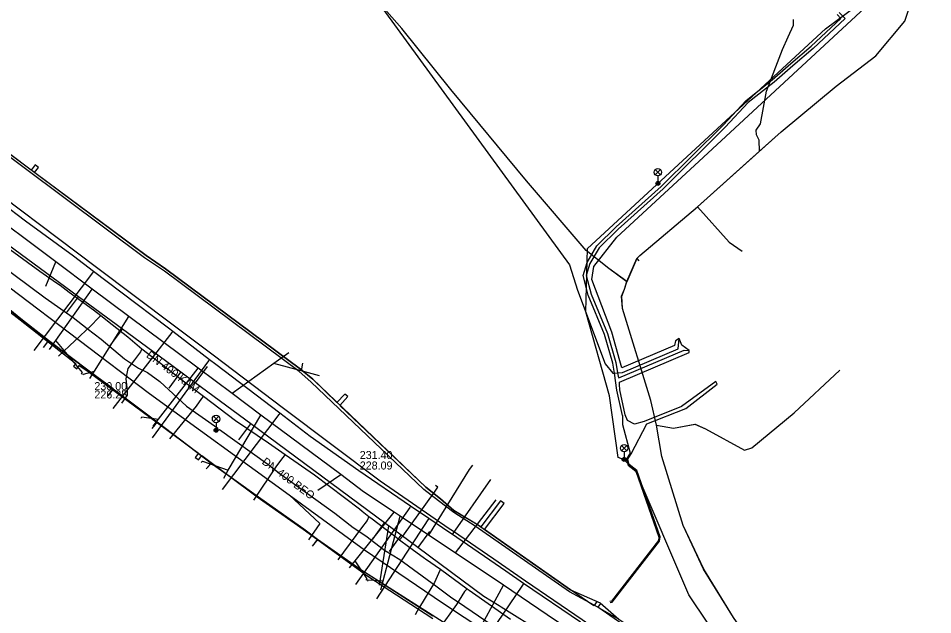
# Model space of a CAD drawing. Extents: x -595540 to -593988, y -1160850 to -1159202.
# Drawn here: x -595100.3 to -595008.9, y -1160704.2 to -1160644.7 of the extents above; entities that cross this region are included whole.
import ezdxf

# ---------------------------------------------------------------- set-up
doc = ezdxf.new("R2010")
doc.units = 0
for name, color, linetype in [('BKOM-ODVODNENI_trasa sítě', 7, 'Continuous'), ('BVK-JEDNOTNA_popisy', 7, 'Continuous'), ('BVK-JEDNOTNA_trasa sítě', 7, 'Continuous'), ('BVK-KANALIZACE_ vyřazená trasa sítě', 7, 'Continuous'), ('BVK-KANALIZACE_popisy zrušené sítě', 7, 'Continuous'), ('BVK-VODOVOD_trasa sítě', 7, 'Continuous'), ('BVK-VODOVOD_trasa zrušené sítě', 7, 'Continuous'), ('CETIN_kabel podzemní', 7, 'Continuous'), ('DESTOVA_trasa neprovozované sítě', 7, 'Continuous'), ('DSP-JEDNOTNA-BVK_trasa sítě', 7, 'Continuous'), ('DSP-SDEL-VODAFONE_kabel', 7, 'Continuous'), ('EON-NN_kabel', 7, 'Continuous'), ('EON-VN_kabel', 7, 'Continuous'), ('INNOGY-STL_trasa sítě', 7, 'Continuous'), ('JEDNOTNA_trasa neprovozované sítě', 7, 'Continuous'), ('TSB_kabel VO', 7, 'Continuous'), ('TSB_lampy VO', 7, 'Continuous')]:
    doc.layers.add(name, color=color, linetype=linetype)

msp = doc.modelspace()

# ---------------------------------------------------------------- linework, layer by layer
at = {"layer": 'BKOM-ODVODNENI_trasa sítě'}
for points in [[(-595097.54, -1160671.43), (-595096.55, -1160668.99)], [(-595070.37, -1160691.8), (-595068.07, -1160690.24)]]:
    msp.add_lwpolyline(points, dxfattribs=at)
at = {"layer": 'BVK-JEDNOTNA_popisy'}
msp.add_line((-595066.17, -1160688.804), (-595066.17, -1160688.804), dxfattribs=at)
at = {"layer": 'BVK-JEDNOTNA_trasa sítě'}
for points in [[(-595065.78, -1160691.95), (-595068.071, -1160690.241), (-595076.049, -1160684.289), (-595078.935, -1160682.136), (-595082.327, -1160679.606), (-595089.24, -1160674.449), (-595092.922, -1160671.703), (-595096.553, -1160668.994), (-595104.4, -1160663.14)], [(-595025.86, -1160718.67), (-595029.494, -1160716.237), (-595029.663, -1160716.124), (-595041.83, -1160707.981), (-595042.512, -1160707.524), (-595047.42, -1160704.239), (-595051.818, -1160701.296), (-595056.644, -1160698.065), (-595059.299, -1160696.288), (-595062.139, -1160694.387), (-595062.719, -1160693.999), (-595065.78, -1160691.95)]]:
    msp.add_lwpolyline(points, dxfattribs=at)
at = {"layer": 'BVK-KANALIZACE_ vyřazená trasa sítě'}
for p, q in [((-595095.483, -1160674.085), (-595094.3, -1160672.472)), ((-595091.081, -1160677.314), (-595089.898, -1160675.702)), ((-595081.435, -1160679.45), (-595082.624, -1160681.058)), ((-595085.229, -1160681.619), (-595084.039, -1160680.011)), ((-595078.249, -1160686.781), (-595077.06, -1160685.173)), ((-595064.873, -1160696.678), (-595063.683, -1160695.07)), ((-595059.19, -1160695.906), (-595060.379, -1160697.514)), ((-595063.208, -1160697.909), (-595062.019, -1160696.301))]:
    msp.add_line(p, q, dxfattribs=at)
for points in [[(-595085.593, -1160678.861), (-595089.898, -1160675.702), (-595094.3, -1160672.472), (-595104.564, -1160664.941), (-595109.272, -1160661.486), (-595110.216, -1160660.794), (-595110.425, -1160660.64), (-595111.078, -1160660.161), (-595116.495, -1160656.186), (-595116.496, -1160656.185), (-595117.547, -1160655.414)], [(-595053.755, -1160702.414), (-595060.379, -1160697.514), (-595062.019, -1160696.301), (-595063.683, -1160695.07), (-595077.06, -1160685.173), (-595082.624, -1160681.058), (-595084.039, -1160680.011), (-595085.593, -1160678.861)], [(-595020.024, -1160723.342), (-595021.044, -1160722.709), (-595023.312, -1160721.302), (-595030.348, -1160716.936), (-595043.026, -1160709.07), (-595048.413, -1160705.728), (-595051.498, -1160703.814), (-595052.025, -1160703.487), (-595052.246, -1160703.35), (-595053.755, -1160702.414)]]:
    msp.add_lwpolyline(points, dxfattribs=at)
at = {"layer": 'BVK-KANALIZACE_popisy zrušené sítě'}
msp.add_line((-595092.696, -1160681.001), (-595092.696, -1160681.001), dxfattribs=at)
at = {"layer": 'BVK-VODOVOD_trasa sítě'}
for points in [[(-595094.79, -1160668.43), (-595099.58, -1160664.92), (-595104.34, -1160661.32)], [(-595044.11, -1160704.97), (-595049.79, -1160701.11), (-595051.58, -1160699.89), (-595056.46, -1160696.53), (-595056.91, -1160696.23), (-595057.27, -1160695.98), (-595059.27, -1160694.63), (-595061.09, -1160693.4), (-595066.25, -1160689.86), (-595071.12, -1160686.42), (-595074.17, -1160684.11), (-595080.57, -1160679.25), (-595081.19, -1160678.77), (-595084.87, -1160675.93), (-595085.29, -1160675.6), (-595090.05, -1160672.03), (-595092.77, -1160669.96), (-595094.79, -1160668.43)], [(-595092.77, -1160669.96), (-595092.874, -1160670.093), (-595098.74, -1160677.84)], [(-595084.87, -1160675.93), (-595084.96, -1160676.04), (-595090.86, -1160683.64)], [(-595081.19, -1160678.77), (-595081.25, -1160678.84), (-595081.284, -1160678.888), (-595086.91, -1160686.56)], [(-595074.17, -1160684.11), (-595074.25, -1160684.22), (-595079.92, -1160691.71)], [(-595056.91, -1160696.23), (-595056.84, -1160696.13), (-595053.06, -1160690.74)], [(-595061.09, -1160693.4), (-595061.17, -1160693.52), (-595066.58, -1160701.2)], [(-595059.27, -1160694.63), (-595059.36, -1160694.75), (-595064.51, -1160702.64)], [(-595049.79, -1160701.11), (-595049.9, -1160701.27), (-595055.1, -1160708.93)]]:
    msp.add_lwpolyline(points, dxfattribs=at)
at = {"layer": 'BVK-VODOVOD_trasa zrušené sítě'}
msp.add_lwpolyline([(-595105.666, -1160659.597), (-595092.479, -1160669.524), (-595084.829, -1160675.281), (-595080.833, -1160678.289), (-595073.778, -1160683.598), (-595064.122, -1160690.865), (-595060.896, -1160693.08), (-595059.052, -1160694.347), (-595057.218, -1160695.607), (-595056.89, -1160695.832), (-595052.768, -1160698.663), (-595049.602, -1160700.837), (-595043.95, -1160704.718), (-595041.066, -1160706.699), (-595034.694, -1160711.074), (-595023.739, -1160717.902), (-595019.105, -1160720.596), (-595014.954, -1160723.286), (-595009.612, -1160726.522), (-595004.989, -1160729.499)], dxfattribs=at)
at = {"layer": 'CETIN_kabel podzemní'}
for points in [[(-595039.47, -1160670.97), (-595041.26, -1160669.65), (-595043.53, -1160667.86), (-595049.49, -1160660.91), (-595057.08, -1160651.77), (-595061.96, -1160645.68), (-595063.47, -1160643.98), (-595063.91, -1160642.77), (-595064.07, -1160641.56)], [(-595026.21, -1160657.95), (-595024.03, -1160655.99), (-595018.55, -1160651.43), (-595014.59, -1160648.41), (-595011.67, -1160644.96), (-595010.99, -1160642.8), (-595010.74, -1160641.61)], [(-595026.21, -1160657.95), (-595026.25, -1160656.84), (-595026.52, -1160656.3), (-595026.53, -1160655.84), (-595026.12, -1160655.19), (-595025.52, -1160651.94), (-595023.91, -1160647.78), (-595023.36, -1160646.51), (-595022.82, -1160645.35), (-595022.81, -1160644.79)], [(-595122.36, -1160655.49), (-595087.19, -1160682.15)], [(-595026.21, -1160657.95), (-595032.4, -1160663.5)], [(-595038.49, -1160668.67), (-595038.17, -1160668.34), (-595032.4, -1160663.5)], [(-595032.4, -1160663.5), (-595029.26, -1160667.04), (-595027.94, -1160667.91)], [(-595038.49, -1160668.67), (-595039.47, -1160670.97)], [(-595038.49, -1160668.67), (-595038.26, -1160668.89)], [(-595097.27, -1160676.84), (-595100.06, -1160674.69), (-595105.7, -1160670.1), (-595105.97, -1160669.78)], [(-595036.52, -1160685.3), (-595037.07, -1160682.85), (-595039.89, -1160673.66), (-595039.99, -1160672.41), (-595039.69, -1160671.71), (-595039.47, -1160670.97)], [(-595097.27, -1160676.84), (-595097.61, -1160677.28)], [(-595090.83, -1160681.68), (-595093.08, -1160680.01), (-595097.27, -1160676.84)], [(-595036.52, -1160685.3), (-595034.8, -1160685.6), (-595032.66, -1160685.19), (-595031.62, -1160685.67), (-595027.72, -1160687.8), (-595026.99, -1160687.57), (-595022.75, -1160684.06), (-595018.18, -1160679.8)], [(-595090.83, -1160681.68), (-595091.17, -1160682.15)], [(-595090.83, -1160681.68), (-595086.43, -1160684.98)], [(-595087.19, -1160682.15), (-595073.24, -1160692.27)], [(-595086.43, -1160684.98), (-595086.8, -1160685.43)], [(-595086.43, -1160684.98), (-595081.01, -1160689.08)], [(-595017.53, -1160716.91), (-595020.54, -1160714.45), (-595026.35, -1160708.07), (-595028.8, -1160704.52), (-595031.79, -1160699.68), (-595033.84, -1160695.32), (-595035.96, -1160688.44), (-595036.52, -1160685.3)], [(-595081.01, -1160689.08), (-595081.35, -1160689.46)], [(-595081.01, -1160689.08), (-595076.29, -1160692.47), (-595071.75, -1160695.67), (-595070.4, -1160696.7)], [(-595073.24, -1160692.27), (-595065.7, -1160697.75)], [(-595073.24, -1160692.27), (-595070.16, -1160695.13), (-595071.28, -1160696.74)], [(-595070.4, -1160696.7), (-595070.72, -1160697.13)], [(-595070.4, -1160696.7), (-595066.05, -1160699.7), (-595058.85, -1160704.33)], [(-595065.7, -1160697.75), (-595057.89, -1160703.06), (-595036.14, -1160717.44), (-595026.54, -1160723.66), (-595019.87, -1160728.18)]]:
    msp.add_lwpolyline(points, dxfattribs=at)
at = {"layer": 'DESTOVA_trasa neprovozované sítě'}
for p, q in [((-595097.54, -1160671.43), (-595096.553, -1160668.994)), ((-595070.2, -1160680.37), (-595072.04, -1160679.88)), ((-595070.37, -1160691.8), (-595068.071, -1160690.241)), ((-595052.575, -1160692.763), (-595056.644, -1160698.065))]:
    msp.add_line(p, q, dxfattribs=at)
for points in [[(-595093.983, -1160680.199), (-595093.897, -1160680.056), (-595096.563, -1160676.844)], [(-595093.851, -1160680.284), (-595093.786, -1160680.2), (-595092.687, -1160679.894)], [(-595088.033, -1160684.592), (-595087.938, -1160684.475), (-595086.28, -1160684.701)], [(-595082.021, -1160689.045), (-595081.887, -1160688.887), (-595079.311, -1160689.809)], [(-595065.553, -1160700.792), (-595065.442, -1160700.652), (-595066.622, -1160698.851)], [(-595065.407, -1160700.891), (-595065.288, -1160700.744), (-595063.838, -1160700.857)]]:
    msp.add_lwpolyline(points, dxfattribs=at)
at = {"layer": 'DSP-JEDNOTNA-BVK_trasa sítě'}
msp.add_line((-595064.2, -1160701.28), (-595063.25, -1160695.36), dxfattribs=at)
at = {"layer": 'DSP-SDEL-VODAFONE_kabel'}
for p, q in [((-595038.487, -1160668.671), (-595038.264, -1160668.894)), ((-595105.685, -1160670.116), (-595100.058, -1160674.692)), ((-595097.27, -1160676.844), (-595097.832, -1160677.556)), ((-595093.084, -1160680.011), (-595090.826, -1160681.682)), ((-595090.826, -1160681.682), (-595091.341, -1160682.386)), ((-595086.429, -1160684.976), (-595086.968, -1160685.643)), ((-595081.005, -1160689.08), (-595081.536, -1160689.674)), ((-595076.286, -1160692.471), (-595071.746, -1160695.667)), ((-595070.402, -1160696.704), (-595070.912, -1160697.394))]:
    msp.add_line(p, q, dxfattribs=at)
for points in [[(-595043.531, -1160667.859), (-595049.486, -1160660.905), (-595057.079, -1160651.77), (-595061.957, -1160645.677), (-595063.469, -1160643.975), (-595063.914, -1160642.775), (-595064.073, -1160641.561), (-595065.539, -1160639.71), (-595070.376, -1160634.071), (-595071.728, -1160633.111), (-595072.745, -1160631.668), (-595064.29, -1160624.664)], [(-595014.909, -1160719.104), (-595017.303, -1160717.094), (-595020.535, -1160714.449), (-595026.349, -1160708.073), (-595028.796, -1160704.521), (-595031.794, -1160699.682), (-595033.836, -1160695.322), (-595035.964, -1160688.441), (-595036.521, -1160685.303), (-595037.073, -1160682.852), (-595039.893, -1160673.659), (-595039.985, -1160672.413), (-595039.694, -1160671.707), (-595039.47, -1160670.969), (-595038.487, -1160668.671), (-595038.171, -1160668.341), (-595032.399, -1160663.502), (-595024.03, -1160655.994), (-595018.551, -1160651.432), (-595014.587, -1160648.41), (-595011.672, -1160644.956), (-595010.992, -1160642.796)], [(-595032.399, -1160663.502), (-595029.259, -1160667.038), (-595027.937, -1160667.913)], [(-595039.47, -1160670.969), (-595041.261, -1160669.652), (-595043.531, -1160667.859)], [(-595105.968, -1160669.783), (-595100.058, -1160674.692), (-595097.27, -1160676.844), (-595093.084, -1160680.011), (-595090.826, -1160681.682), (-595086.429, -1160684.976), (-595081.005, -1160689.08), (-595076.286, -1160692.471), (-595071.746, -1160695.667), (-595070.402, -1160696.704), (-595066.051, -1160699.702), (-595057.817, -1160704.948), (-595054.71, -1160707.061), (-595047.171, -1160711.949), (-595043.77, -1160714.184), (-595039.207, -1160717.269), (-595034.58, -1160720.334), (-595032.91, -1160721.347), (-595022.008, -1160728.528), (-595014.509, -1160733.342), (-595013.322, -1160734.247), (-595007.26, -1160738.129)], [(-595100.058, -1160674.692), (-595097.27, -1160676.844), (-595093.084, -1160680.011)], [(-595036.521, -1160685.303), (-595034.801, -1160685.6), (-595032.658, -1160685.185), (-595031.619, -1160685.667), (-595027.715, -1160687.802), (-595026.994, -1160687.57), (-595022.752, -1160684.064), (-595018.177, -1160679.798)], [(-595090.826, -1160681.682), (-595086.429, -1160684.976), (-595081.005, -1160689.08), (-595076.286, -1160692.471)], [(-595071.746, -1160695.667), (-595070.402, -1160696.704), (-595066.051, -1160699.702)], [(-595066.038, -1160699.668), (-595066.051, -1160699.702), (-595057.817, -1160704.948)]]:
    msp.add_lwpolyline(points, dxfattribs=at)
at = {"layer": 'EON-NN_kabel'}
for points in [[(-595065.942, -1160640.869), (-595045.189, -1160669.284), (-595044.391, -1160671.812), (-595041.626, -1160679.183), (-595040.882, -1160680.115), (-595040.712, -1160680.101), (-595040.39, -1160680.075), (-595039.898, -1160680.035), (-595034.343, -1160677.689), (-595034.228, -1160676.66)], [(-595018.236, -1160644.091), (-595017.665, -1160644.696), (-595020.842, -1160647.676), (-595022.883, -1160649.405), (-595024.758, -1160651.058), (-595027.343, -1160653.087), (-595029.643, -1160655.539), (-595035.831, -1160661.69), (-595040.337, -1160665.721), (-595042.222, -1160667.575), (-595043.171, -1160669.167), (-595043.533, -1160670.369), (-595043.053, -1160672.214), (-595041.419, -1160676.133), (-595040.564, -1160679.05), (-595040.39, -1160680.075), (-595040.332, -1160680.416), (-595040.26, -1160680.586), (-595033.744, -1160677.806), (-595033.251, -1160677.834)], [(-595034.228, -1160676.66), (-595034.595, -1160676.874), (-595034.707, -1160677.358), (-595039.978, -1160679.582), (-595040.162, -1160678.875), (-595040.959, -1160676.012), (-595042.982, -1160670.741), (-595042.773, -1160669.455), (-595040.467, -1160666.529), (-595032.725, -1160659.374), (-595015.678, -1160643.606)], [(-595039.919, -1160684.325), (-595040.46, -1160681.81), (-595040.712, -1160680.101), (-595040.858, -1160679.114), (-595041.702, -1160676.233), (-595043.338, -1160672.31), (-595043.845, -1160670.363), (-595043.448, -1160669.045), (-595042.46, -1160667.388), (-595040.542, -1160665.502), (-595036.037, -1160661.472), (-595029.858, -1160655.33), (-595027.546, -1160652.865), (-595024.95, -1160650.827), (-595023.079, -1160649.178), (-595021.042, -1160647.452), (-595018.09, -1160644.683), (-595018.454, -1160644.297)], [(-595042.446, -1160702.888), (-595042.772, -1160703.331), (-595045.09, -1160701.76), (-595053.703, -1160695.736), (-595051.741, -1160693.12), (-595052.008, -1160692.931), (-595052.091, -1160692.856), (-595054.061, -1160695.449), (-595056.76, -1160693.82), (-595058.1, -1160692.67), (-595059.57, -1160691.48), (-595068.173, -1160683.321), (-595067.365, -1160682.426), (-595067.659, -1160682.207), (-595068.446, -1160683.041), (-595070.85, -1160680.71), (-595072.09, -1160679.7), (-595085.59, -1160669.68), (-595087.51, -1160668.37), (-595098.5, -1160660.2), (-595098.681, -1160660.066), (-595098.297, -1160659.553), (-595098.457, -1160659.433), (-595098.617, -1160659.313), (-595099.003, -1160659.828), (-595103.53, -1160656.48)], [(-595105.9, -1160670.33), (-595100.12, -1160674.78), (-595094.557, -1160679.127), (-595094.778, -1160679.42), (-595094.619, -1160679.541), (-595094.459, -1160679.662), (-595094.229, -1160679.357), (-595093.31, -1160679.93), (-595091.11, -1160681.56), (-595082.288, -1160688.085), (-595082.614, -1160688.526), (-595082.453, -1160688.645), (-595082.292, -1160688.764), (-595081.967, -1160688.324), (-595076.43, -1160692.45), (-595071.83, -1160695.68), (-595065.37, -1160700.38), (-595058.88, -1160704.6)], [(-595033.251, -1160677.834), (-595033.98, -1160677.312), (-595034.228, -1160676.66)], [(-595039.626, -1160684.262), (-595040.165, -1160681.756), (-595040.219, -1160681.234), (-595040.196, -1160681.001), (-595033.255, -1160678.037), (-595033.251, -1160677.834)], [(-595041.138, -1160703.017), (-595040.93, -1160702.972), (-595036.205, -1160696.879), (-595036.142, -1160696.461), (-595038.467, -1160689.836), (-595039.239, -1160689.239), (-595039.363, -1160688.691), (-595039.026, -1160688.163), (-595037.461, -1160685.178), (-595033.563, -1160683.643), (-595030.443, -1160681.22), (-595030.569, -1160680.924), (-595034.015, -1160683.439), (-595037.741, -1160684.93), (-595038.717, -1160685.204), (-595039.405, -1160684.845), (-595039.626, -1160684.262)], [(-595039.919, -1160684.325), (-595039.9, -1160685.221), (-595039.13, -1160688.103), (-595039.491, -1160688.669), (-595039.347, -1160689.309), (-595038.569, -1160689.908), (-595036.266, -1160696.475), (-595036.319, -1160696.831), (-595040.998, -1160702.864), (-595041.165, -1160702.9)], [(-595042.097, -1160703.118), (-595042.36, -1160703.49), (-595040.26, -1160704.69), (-595034.39, -1160708.61), (-595025.84, -1160714.34), (-595019.71, -1160718.02), (-595015.664, -1160718.863), (-595015.471, -1160718.903), (-595014.228, -1160716.308), (-595013.789, -1160717.001), (-595013.881, -1160717.052), (-595014.074, -1160716.912), (-595015.051, -1160718.949), (-595014.86, -1160719.03), (-595010.68, -1160720.8), (-595006.42, -1160723.65)]]:
    msp.add_lwpolyline(points, dxfattribs=at)
at = {"layer": 'EON-VN_kabel'}
for points in [[(-595006.46, -1160723.79), (-595010.77, -1160720.98), (-595019.74, -1160718.27), (-595025.96, -1160714.48), (-595034.51, -1160708.81), (-595040.32, -1160704.91), (-595042.36, -1160703.49), (-595045.2, -1160701.96), (-595054.63, -1160695.4), (-595056.77, -1160694.01), (-595058.29, -1160692.86), (-595059.78, -1160691.71), (-595071.06, -1160680.97), (-595072.24, -1160679.93), (-595085.7, -1160669.93), (-595087.68, -1160668.6), (-595103.73, -1160656.64)], [(-595103.53, -1160656.48), (-595087.51, -1160668.37), (-595085.59, -1160669.68), (-595072.09, -1160679.7), (-595070.85, -1160680.71), (-595059.57, -1160691.48), (-595058.1, -1160692.67), (-595056.76, -1160693.82), (-595054.5, -1160695.17), (-595045.09, -1160701.76), (-595042.14, -1160703.06), (-595040.26, -1160704.69), (-595034.39, -1160708.61), (-595025.84, -1160714.34), (-595019.71, -1160718.02), (-595010.68, -1160720.8), (-595006.42, -1160723.65)]]:
    msp.add_lwpolyline(points, dxfattribs=at)
at = {"layer": 'INNOGY-STL_trasa sítě'}
for points in [[(-595103.6, -1160665.974), (-595098.137, -1160669.929), (-595096.478, -1160671.098), (-595096.116, -1160671.335), (-595095.218, -1160672.008), (-595092.798, -1160673.778), (-595092.061, -1160674.363), (-595090.928, -1160675.245), (-595089.341, -1160676.486), (-595087.949, -1160677.691), (-595087.399, -1160678.099), (-595085.8, -1160679.35), (-595083.968, -1160680.762), (-595082.328, -1160682), (-595081.79, -1160682.406), (-595078.576, -1160684.832), (-595075.298, -1160687.077), (-595073.617, -1160688.229), (-595070.683, -1160690.251), (-595066.206, -1160693.656), (-595065.914, -1160693.888), (-595065.258, -1160694.41), (-595064.914, -1160694.653), (-595062.526, -1160696.489), (-595062.2, -1160696.748)], [(-595092.061, -1160674.363), (-595092.318, -1160674.616), (-595093.028, -1160675.336), (-595096.268, -1160678.422)], [(-595087.949, -1160677.691), (-595088.087, -1160677.991), (-595088.672, -1160678.77), (-595089.365, -1160679.656), (-595089.461, -1160680.141), (-595089.569, -1160680.68), (-595089.412, -1160681.859), (-595089.428, -1160682.312), (-595089.977, -1160683.114)], [(-595081.79, -1160682.406), (-595081.983, -1160682.639), (-595082.517, -1160683.4), (-595085.176, -1160686.664)], [(-595073.617, -1160688.229), (-595073.869, -1160688.544), (-595074.477, -1160689.357), (-595076.777, -1160692.784)], [(-595062.2, -1160696.748), (-595061.877, -1160696.377), (-595058.644, -1160691.892), (-595058.352, -1160691.486), (-595058.6, -1160691.317)], [(-595065.258, -1160694.41), (-595065.429, -1160694.808), (-595066.012, -1160695.556), (-595068.357, -1160698.759)], [(-595062.2, -1160696.748), (-595061.311, -1160697.407), (-595059.689, -1160698.577), (-595059.597, -1160698.643), (-595058.114, -1160699.699), (-595055.418, -1160701.659), (-595055.235, -1160701.792), (-595051.102, -1160704.674)], [(-595058.114, -1160699.699), (-595058.286, -1160700.116), (-595058.711, -1160701), (-595060.198, -1160703.488)], [(-595055.418, -1160701.659), (-595055.684, -1160701.923), (-595056.515, -1160703.202), (-595058.276, -1160705.676)], [(-595060.61, -1160704.22), (-595060.198, -1160703.488)]]:
    msp.add_lwpolyline(points, dxfattribs=at)
at = {"layer": 'JEDNOTNA_trasa neprovozované sítě'}
for points in [[(-595097.199, -1160677.741), (-595096.563, -1160676.844), (-595092.922, -1160671.703)], [(-595093.168, -1160680.655), (-595092.687, -1160679.894), (-595089.24, -1160674.449)], [(-595073.258, -1160678.071), (-595074.759, -1160679.145), (-595078.935, -1160682.136)], [(-595086.811, -1160685.386), (-595086.28, -1160684.701), (-595082.327, -1160679.606)], [(-595071.88, -1160679.1), (-595072.04, -1160679.88), (-595074.759, -1160679.145)], [(-595079.769, -1160690.584), (-595079.311, -1160689.809), (-595076.049, -1160684.289)], [(-595054.894, -1160689.31), (-595055.22, -1160689.72), (-595059.299, -1160696.288)], [(-595067.186, -1160699.552), (-595066.622, -1160698.851), (-595062.719, -1160693.999)], [(-595064.07, -1160701.73), (-595063.838, -1160700.857), (-595062.139, -1160694.387)], [(-595055.249, -1160707.623), (-595054.772, -1160706.744), (-595051.818, -1160701.296)]]:
    msp.add_lwpolyline(points, dxfattribs=at)
at = {"layer": 'TSB_kabel VO'}
for points in [[(-595028.77, -1160721.39), (-595024.85, -1160713.52), (-595029.4, -1160708), (-595033.26, -1160702.26), (-595038.55, -1160689.95), (-595039.74, -1160688.774), (-595040.33, -1160688.52), (-595041.19, -1160682.38), (-595043.56, -1160673.97), (-595043.415, -1160667.644), (-595019.62, -1160645.71), (-595010.444, -1160638.909), (-595030.247, -1160616.044), (-595047.16, -1160596.34)], [(-595103.79, -1160668.02), (-595097.62, -1160672.58), (-595094.83, -1160674.56), (-595093.43, -1160675.63), (-595092.02, -1160676.72), (-595089.67, -1160678.68), (-595088.3, -1160679.62), (-595087.38, -1160680.05), (-595086.17, -1160680.95), (-595083.5, -1160683.39), (-595080.37, -1160685.6), (-595080.515, -1160685.815), (-595080.204, -1160685.719), (-595075.35, -1160689.18), (-595074.11, -1160690.15), (-595068.65, -1160694.08), (-595066.83, -1160695.52), (-595065.55, -1160696.35), (-595063.68, -1160697.77), (-595062.18, -1160698.73), (-595058.58, -1160701.34), (-595057.09, -1160702.43), (-595055.66, -1160703.42), (-595050.73, -1160706.76)]]:
    msp.add_lwpolyline(points, dxfattribs=at)
at = {"layer": 'TSB_lampy VO'}
for p, q in [((-595036.636, -1160660.302), (-595036.106, -1160659.772)), ((-595036.636, -1160659.772), (-595036.106, -1160660.302)), ((-595036.636, -1160660.302), (-595036.106, -1160659.772)), ((-595036.636, -1160659.772), (-595036.106, -1160660.302)), ((-595036.371, -1160660.412), (-595036.371, -1160661.162)), ((-595036.371, -1160660.412), (-595036.371, -1160661.162)), ((-595080.794, -1160684.947), (-595080.264, -1160684.417)), ((-595080.794, -1160684.417), (-595080.264, -1160684.947)), ((-595080.794, -1160684.947), (-595080.264, -1160684.417)), ((-595080.794, -1160684.417), (-595080.264, -1160684.947)), ((-595080.529, -1160685.057), (-595080.529, -1160685.807)), ((-595080.529, -1160685.057), (-595080.529, -1160685.807)), ((-595040.005, -1160687.863), (-595039.475, -1160687.333)), ((-595040.005, -1160687.333), (-595039.475, -1160687.863)), ((-595040.005, -1160687.863), (-595039.475, -1160687.333)), ((-595040.005, -1160687.333), (-595039.475, -1160687.863)), ((-595039.74, -1160687.973), (-595039.74, -1160688.723)), ((-595039.74, -1160687.973), (-595039.74, -1160688.723))]:
    msp.add_line(p, q, dxfattribs=at)
for centre, radius in [((-595036.371, -1160660.037), 0.375), ((-595036.371, -1160660.037), 0.375), ((-595036.371, -1160661.162), 0.2), ((-595036.371, -1160661.162), 0.2), ((-595036.371, -1160661.162), 0.145), ((-595036.371, -1160661.162), 0.145), ((-595036.371, -1160661.162), 0.0876), ((-595036.371, -1160661.162), 0.0876), ((-595080.529, -1160684.682), 0.375), ((-595080.529, -1160684.682), 0.375), ((-595080.529, -1160685.807), 0.2), ((-595080.529, -1160685.807), 0.2), ((-595080.529, -1160685.807), 0.145), ((-595080.529, -1160685.807), 0.145), ((-595080.529, -1160685.807), 0.0876), ((-595080.529, -1160685.807), 0.0876), ((-595039.74, -1160687.598), 0.375), ((-595039.74, -1160687.598), 0.375), ((-595039.74, -1160688.723), 0.2), ((-595039.74, -1160688.723), 0.2), ((-595039.74, -1160688.723), 0.145), ((-595039.74, -1160688.723), 0.145), ((-595039.74, -1160688.723), 0.0876), ((-595039.74, -1160688.723), 0.0876)]:
    msp.add_circle(centre, radius, dxfattribs=at)

# ---------------------------------------------------------------- texts
at = {"layer": 'BVK-JEDNOTNA_popisy'}
msp.add_text('DN 400 KAM', height=0.8, rotation=323.31065, dxfattribs=at).set_placement((-595087.574, -1160678.447))
for s, p in [('231.40', (-595066.17, -1160688.679)), ('228.09', (-595066.17, -1160689.729))]:
    msp.add_text(s, height=0.8, dxfattribs=at).set_placement(p)
at = {"layer": 'BVK-KANALIZACE_popisy zrušené sítě'}
for s, p in [('230.00', (-595092.696, -1160681.801)), ('226.25', (-595092.696, -1160682.633))]:
    msp.add_text(s, height=0.8, dxfattribs=at).set_placement(p)
msp.add_text('DN 400 BEO', height=0.8, rotation=323.49197, dxfattribs=at).set_placement((-595076.018, -1160689.097))

doc.saveas('drawing.dxf')
